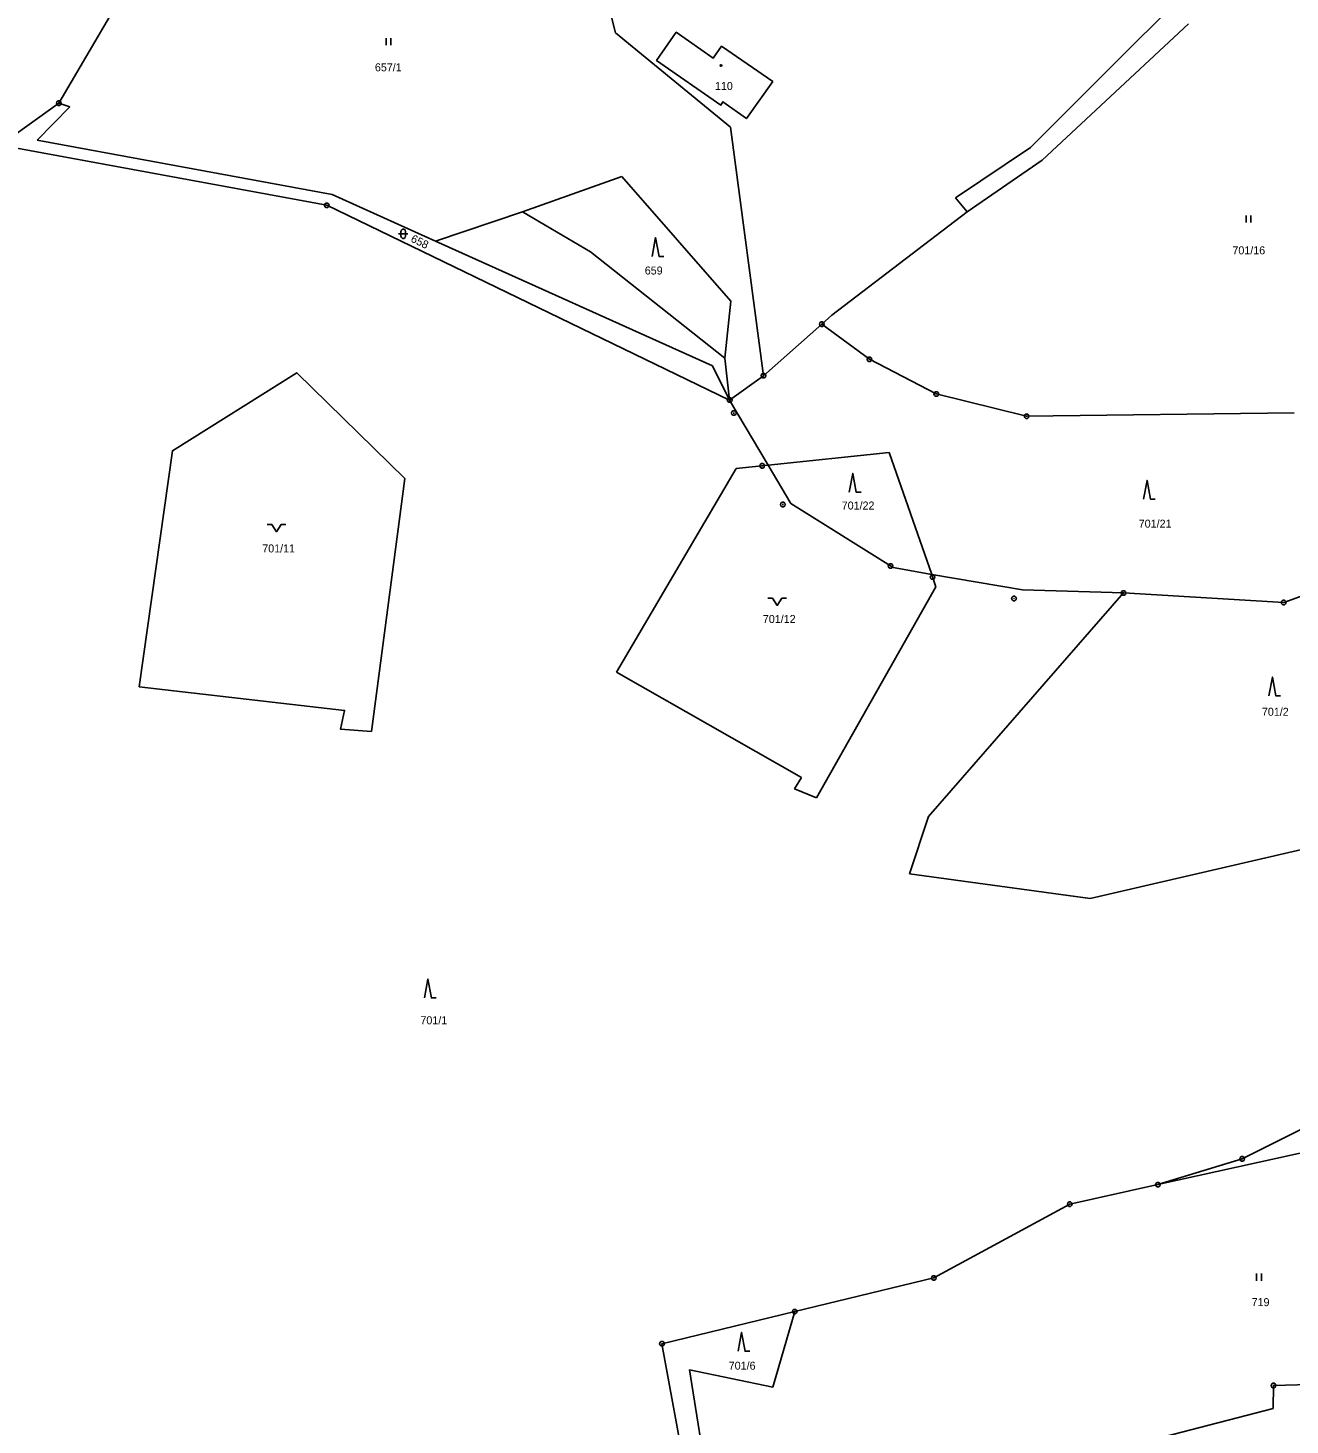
# Model space of a CAD drawing. Extents: x -694465 to -690527, y -983694 to -978978.
# Drawn here: x -691553.3 to -691285.2, y -980544.9 to -980248.1 of the extents above; entities that cross this region are included whole.
import ezdxf

# ---------------------------------------------------------------- set-up
doc = ezdxf.new("R2010")
doc.units = 0
for name, color, linetype in [('Vrstva 1', 7, 'Continuous'), ('Vrstva 18', 7, 'Continuous'), ('Vrstva 19', 7, 'Continuous'), ('Vrstva 24', 7, 'Continuous'), ('Vrstva 25', 7, 'Continuous')]:
    doc.layers.add(name, color=color, linetype=linetype)

msp = doc.modelspace()

# ---------------------------------------------------------------- linework, layer by layer
at = {"layer": 'Vrstva 1'}
for points in [[(-691291.52, -980224.62), (-691340.33, -980273.52)], [(-691546.73, -980264.09), (-691526.21, -980229.03)], [(-691428.48, -980249.14), (-691433.4, -980229.8)], [(-691404.04, -980269.17), (-691428.48, -980249.14)], [(-691395.1, -980259.5), (-691400.68, -980267.37), (-691405.67, -980263.78), (-691406.1, -980264.49), (-691419.77, -980255), (-691415.58, -980249.01), (-691407.75, -980254.5), (-691406, -980251.99), (-691395.1, -980259.5)], [(-691337.89, -980276.19), (-691306.82, -980247.2)], [(-691546.73, -980264.09), (-691555.78, -980270.6)], [(-691544.42, -980264.85), (-691546.73, -980264.09)], [(-691551.32, -980271.94), (-691544.42, -980264.85)], [(-691397.05, -980321.98), (-691404.04, -980269.17)], [(-691556.47, -980273.47), (-691489.83, -980285.78)], [(-691488.67, -980283.48), (-691551.32, -980271.94)], [(-691340.33, -980273.52), (-691356.25, -980284.17)], [(-691353.81, -980287.16), (-691337.89, -980276.19)], [(-691448.24, -980287.17), (-691427.16, -980279.64)], [(-691427.16, -980279.64), (-691404.02, -980306.12), (-691405.24, -980318.26)], [(-691466.735, -980293.371), (-691488.67, -980283.48)], [(-691356.25, -980284.17), (-691353.81, -980287.16)], [(-691489.83, -980285.78), (-691404.25, -980327.15)], [(-691448.24, -980287.17), (-691466.735, -980293.371)], [(-691405.24, -980318.26), (-691433.8, -980295.7), (-691448.24, -980287.17)], [(-691353.81, -980287.16), (-691382.54, -980309.15)], [(-691407.9, -980319.9), (-691466.735, -980293.371)], [(-691382.54, -980309.15), (-691384.67, -980311.03)], [(-691384.67, -980311.03), (-691397.05, -980321.98)], [(-691374.56, -980318.5), (-691384.67, -980311.03)], [(-691404.25, -980327.15), (-691407.9, -980319.9)], [(-691405.24, -980318.26), (-691404.25, -980327.15)], [(-691360.35, -980325.87), (-691374.56, -980318.5)], [(-691473.23, -980343.85), (-691480.34, -980397.57), (-691486.89, -980397.08), (-691486.03, -980393.1), (-691529.65, -980388.07), (-691522.6, -980337.94), (-691496.19, -980321.36), (-691473.23, -980343.85)], [(-691397.05, -980321.98), (-691404.25, -980327.15)], [(-691341.17, -980330.6), (-691360.35, -980325.87)], [(-691396.07, -980341.01), (-691404.25, -980327.15)], [(-691284.31, -980329.88), (-691341.17, -980330.6)], [(-691370.4, -980338.27), (-691396.07, -980341.01)], [(-691361.32, -980364.22), (-691370.4, -980338.27)], [(-691402.86, -980341.73), (-691428.3, -980385)], [(-691396.07, -980341.01), (-691402.86, -980341.73)], [(-691396.07, -980341.01), (-691391.27, -980349.15)], [(-691391.27, -980349.15), (-691369.53, -980362.7)], [(-691369.53, -980362.7), (-691361.32, -980364.22)], [(-691258.85, -980360.1), (-691286.57, -980370.16)], [(-691342.08, -980367.45), (-691361.32, -980364.22)], [(-691360.42, -980366.81), (-691361.32, -980364.22)], [(-691385.8, -980411.64), (-691360.42, -980366.81)], [(-691361.99, -980415.63), (-691320.6, -980368.14)], [(-691320.6, -980368.14), (-691342.08, -980367.45)], [(-691286.57, -980370.16), (-691320.6, -980368.14)], [(-691428.3, -980385), (-691389.02, -980407.36)], [(-691389.02, -980407.36), (-691390.49, -980409.73)], [(-691390.49, -980409.73), (-691385.8, -980411.64)], [(-691366.07, -980427.83), (-691361.99, -980415.63)], [(-691271.12, -980419.94), (-691327.7, -980433.02)], [(-691327.7, -980433.02), (-691366.07, -980427.83)], [(-691295.38, -980488.37), (-691270.91, -980476.12)], [(-691313.28, -980493.84), (-691275.09, -980485.37)], [(-691313.28, -980493.84), (-691295.38, -980488.37)], [(-691332.01, -980497.99), (-691313.28, -980493.84)], [(-691360.88, -980513.66), (-691332.01, -980497.99)], [(-691390.43, -980520.81), (-691360.88, -980513.66)], [(-691418.62, -980527.63), (-691390.43, -980520.81)], [(-691395.07, -980536.85), (-691390.43, -980520.81)], [(-691409.91, -980575.39), (-691418.62, -980527.63)], [(-691408.6, -980559.37), (-691412.78, -980533.15)], [(-691412.78, -980533.15), (-691395.07, -980536.85)], [(-691288.72, -980536.52), (-691288.79, -980541.4)], [(-691260.54, -980535.73), (-691288.72, -980536.52)], [(-691288.79, -980541.4), (-691401.08, -980570.52)]]:
    msp.add_lwpolyline(points, dxfattribs=at)
at = {"layer": 'Vrstva 24'}
for points in [[(-691546.576, -980263.614), (-691546.326, -980263.796), (-691546.23, -980264.09), (-691546.326, -980264.384), (-691546.576, -980264.566), (-691546.884, -980264.566), (-691547.134, -980264.384), (-691547.23, -980264.09), (-691547.134, -980263.796), (-691546.884, -980263.614)], [(-691489.676, -980285.304), (-691489.426, -980285.486), (-691489.33, -980285.78), (-691489.426, -980286.074), (-691489.676, -980286.256), (-691489.984, -980286.256), (-691490.234, -980286.074), (-691490.33, -980285.78), (-691490.234, -980285.486), (-691489.984, -980285.304)], [(-691384.516, -980310.554), (-691384.266, -980310.736), (-691384.17, -980311.03), (-691384.266, -980311.324), (-691384.516, -980311.506), (-691384.824, -980311.506), (-691385.074, -980311.324), (-691385.17, -980311.03), (-691385.074, -980310.736), (-691384.824, -980310.554)], [(-691374.406, -980318.024), (-691374.156, -980318.206), (-691374.06, -980318.5), (-691374.156, -980318.794), (-691374.406, -980318.976), (-691374.714, -980318.976), (-691374.964, -980318.794), (-691375.06, -980318.5), (-691374.964, -980318.206), (-691374.714, -980318.024)], [(-691396.896, -980321.504), (-691396.646, -980321.686), (-691396.55, -980321.98), (-691396.646, -980322.274), (-691396.896, -980322.456), (-691397.204, -980322.456), (-691397.454, -980322.274), (-691397.55, -980321.98), (-691397.454, -980321.686), (-691397.204, -980321.504)], [(-691404.096, -980326.674), (-691403.846, -980326.856), (-691403.75, -980327.15), (-691403.846, -980327.444), (-691404.096, -980327.626), (-691404.404, -980327.626), (-691404.654, -980327.444), (-691404.75, -980327.15), (-691404.654, -980326.856), (-691404.404, -980326.674)], [(-691360.196, -980325.394), (-691359.946, -980325.576), (-691359.85, -980325.87), (-691359.946, -980326.164), (-691360.196, -980326.346), (-691360.504, -980326.346), (-691360.754, -980326.164), (-691360.85, -980325.87), (-691360.754, -980325.576), (-691360.504, -980325.394)], [(-691403.196, -980329.434), (-691402.946, -980329.616), (-691402.85, -980329.91), (-691402.946, -980330.204), (-691403.196, -980330.386), (-691403.504, -980330.386), (-691403.754, -980330.204), (-691403.85, -980329.91), (-691403.754, -980329.616), (-691403.504, -980329.434)], [(-691341.016, -980330.124), (-691340.766, -980330.306), (-691340.67, -980330.6), (-691340.766, -980330.894), (-691341.016, -980331.076), (-691341.324, -980331.076), (-691341.574, -980330.894), (-691341.67, -980330.6), (-691341.574, -980330.306), (-691341.324, -980330.124)], [(-691397.186, -980340.664), (-691396.936, -980340.846), (-691396.84, -980341.14), (-691396.936, -980341.434), (-691397.186, -980341.616), (-691397.494, -980341.616), (-691397.744, -980341.434), (-691397.84, -980341.14), (-691397.744, -980340.846), (-691397.494, -980340.664)], [(-691392.806, -980348.864), (-691392.556, -980349.046), (-691392.46, -980349.34), (-691392.556, -980349.634), (-691392.806, -980349.816), (-691393.114, -980349.816), (-691393.364, -980349.634), (-691393.46, -980349.34), (-691393.364, -980349.046), (-691393.114, -980348.864)], [(-691369.926, -980361.924), (-691369.676, -980362.106), (-691369.58, -980362.4), (-691369.676, -980362.694), (-691369.926, -980362.876), (-691370.234, -980362.876), (-691370.484, -980362.694), (-691370.58, -980362.4), (-691370.484, -980362.106), (-691370.234, -980361.924)], [(-691360.986, -980364.284), (-691360.736, -980364.466), (-691360.64, -980364.76), (-691360.736, -980365.054), (-691360.986, -980365.236), (-691361.294, -980365.236), (-691361.544, -980365.054), (-691361.64, -980364.76), (-691361.544, -980364.466), (-691361.294, -980364.284)], [(-691320.446, -980367.664), (-691320.196, -980367.846), (-691320.1, -980368.14), (-691320.196, -980368.434), (-691320.446, -980368.616), (-691320.754, -980368.616), (-691321.004, -980368.434), (-691321.1, -980368.14), (-691321.004, -980367.846), (-691320.754, -980367.664)], [(-691343.696, -980368.844), (-691343.446, -980369.026), (-691343.35, -980369.32), (-691343.446, -980369.614), (-691343.696, -980369.796), (-691344.004, -980369.796), (-691344.254, -980369.614), (-691344.35, -980369.32), (-691344.254, -980369.026), (-691344.004, -980368.844)], [(-691286.416, -980369.684), (-691286.166, -980369.866), (-691286.07, -980370.16), (-691286.166, -980370.454), (-691286.416, -980370.636), (-691286.724, -980370.636), (-691286.974, -980370.454), (-691287.07, -980370.16), (-691286.974, -980369.866), (-691286.724, -980369.684)], [(-691295.226, -980487.894), (-691294.976, -980488.076), (-691294.88, -980488.37), (-691294.976, -980488.664), (-691295.226, -980488.846), (-691295.534, -980488.846), (-691295.784, -980488.664), (-691295.88, -980488.37), (-691295.784, -980488.076), (-691295.534, -980487.894)], [(-691313.126, -980493.364), (-691312.876, -980493.546), (-691312.78, -980493.84), (-691312.876, -980494.134), (-691313.126, -980494.316), (-691313.434, -980494.316), (-691313.684, -980494.134), (-691313.78, -980493.84), (-691313.684, -980493.546), (-691313.434, -980493.364)], [(-691331.856, -980497.514), (-691331.606, -980497.696), (-691331.51, -980497.99), (-691331.606, -980498.284), (-691331.856, -980498.466), (-691332.164, -980498.466), (-691332.414, -980498.284), (-691332.51, -980497.99), (-691332.414, -980497.696), (-691332.164, -980497.514)], [(-691360.726, -980513.184), (-691360.476, -980513.366), (-691360.38, -980513.66), (-691360.476, -980513.954), (-691360.726, -980514.136), (-691361.034, -980514.136), (-691361.284, -980513.954), (-691361.38, -980513.66), (-691361.284, -980513.366), (-691361.034, -980513.184)], [(-691390.276, -980520.334), (-691390.026, -980520.516), (-691389.93, -980520.81), (-691390.026, -980521.104), (-691390.276, -980521.286), (-691390.584, -980521.286), (-691390.834, -980521.104), (-691390.93, -980520.81), (-691390.834, -980520.516), (-691390.584, -980520.334)], [(-691418.466, -980527.154), (-691418.216, -980527.336), (-691418.12, -980527.63), (-691418.216, -980527.924), (-691418.466, -980528.106), (-691418.774, -980528.106), (-691419.024, -980527.924), (-691419.12, -980527.63), (-691419.024, -980527.336), (-691418.774, -980527.154)], [(-691288.566, -980536.044), (-691288.316, -980536.226), (-691288.22, -980536.52), (-691288.316, -980536.814), (-691288.566, -980536.996), (-691288.874, -980536.996), (-691289.124, -980536.814), (-691289.22, -980536.52), (-691289.124, -980536.226), (-691288.874, -980536.044)]]:
    msp.add_lwpolyline(points, close=True, dxfattribs=at)
for points in [[(-691546.849, -980264.09), (-691546.61, -980264.09)], [(-691489.949, -980285.78), (-691489.71, -980285.78)], [(-691384.789, -980311.03), (-691384.55, -980311.03)], [(-691374.679, -980318.5), (-691374.44, -980318.5)], [(-691397.169, -980321.98), (-691396.93, -980321.98)], [(-691360.469, -980325.87), (-691360.23, -980325.87)], [(-691404.369, -980327.15), (-691404.13, -980327.15)], [(-691403.469, -980329.91), (-691403.23, -980329.91)], [(-691341.289, -980330.6), (-691341.05, -980330.6)], [(-691397.459, -980341.14), (-691397.22, -980341.14)], [(-691393.079, -980349.34), (-691392.84, -980349.34)], [(-691370.199, -980362.4), (-691369.96, -980362.4)], [(-691361.259, -980364.76), (-691361.02, -980364.76)], [(-691320.719, -980368.14), (-691320.48, -980368.14)], [(-691343.969, -980369.32), (-691343.73, -980369.32)], [(-691286.689, -980370.16), (-691286.45, -980370.16)], [(-691295.499, -980488.37), (-691295.26, -980488.37)], [(-691313.399, -980493.84), (-691313.16, -980493.84)], [(-691332.129, -980497.99), (-691331.89, -980497.99)], [(-691360.999, -980513.66), (-691360.76, -980513.66)], [(-691390.549, -980520.81), (-691390.31, -980520.81)], [(-691418.739, -980527.63), (-691418.5, -980527.63)], [(-691288.839, -980536.52), (-691288.6, -980536.52)]]:
    msp.add_lwpolyline(points, dxfattribs=at)
at = {"layer": 'Vrstva 25'}
for points in [[(-691477.23, -980250.27), (-691477.23, -980251.77)], [(-691476.23, -980251.77), (-691476.23, -980250.27)], [(-691294.55, -980287.97), (-691294.55, -980289.47)], [(-691293.55, -980289.47), (-691293.55, -980287.97)], [(-691474.58, -980291.83), (-691472.58, -980291.83)], [(-691420.73, -980296.63), (-691419.98, -980292.63), (-691419.23, -980296.63), (-691418.23, -980296.63)], [(-691378.85, -980346.74), (-691378.1, -980342.74), (-691377.35, -980346.74), (-691376.35, -980346.74)], [(-691316.34, -980348.23), (-691315.59, -980344.23), (-691314.84, -980348.23), (-691313.84, -980348.23)], [(-691502.52, -980353.62), (-691501.52, -980353.62), (-691500.52, -980355.12), (-691499.52, -980353.62), (-691498.52, -980353.62)], [(-691396.15, -980369.28), (-691395.15, -980369.28), (-691394.15, -980370.78), (-691393.15, -980369.28), (-691392.15, -980369.28)], [(-691289.72, -980390.02), (-691288.97, -980386.02), (-691288.22, -980390.02), (-691287.22, -980390.02)], [(-691469.1, -980454.18), (-691468.35, -980450.18), (-691467.6, -980454.18), (-691466.6, -980454.18)], [(-691292.31, -980512.75), (-691292.31, -980514.25)], [(-691291.31, -980514.25), (-691291.31, -980512.75)], [(-691402.46, -980529.23), (-691401.71, -980525.23), (-691400.96, -980529.23), (-691399.96, -980529.23)]]:
    msp.add_lwpolyline(points, dxfattribs=at)
for points in [[(-691405.993, -980255.938), (-691405.905, -980256.09), (-691405.993, -980256.242), (-691406.167, -980256.242), (-691406.255, -980256.09), (-691406.167, -980255.938)], [(-691474.08, -980291.33), (-691473.985, -980291.036), (-691473.735, -980290.854), (-691473.425, -980290.854), (-691473.175, -980291.036), (-691473.08, -980291.33), (-691473.08, -980292.33), (-691473.175, -980292.624), (-691473.425, -980292.806), (-691473.735, -980292.806), (-691473.985, -980292.624), (-691474.08, -980292.33)]]:
    msp.add_lwpolyline(points, close=True, dxfattribs=at)

# ---------------------------------------------------------------- texts
at = {"layer": 'Vrstva 18'}
for s, p in [('657/1', (-691479.603, -980257.32)), ('701/16', (-691297.453, -980296.2)), ('659', (-691422.281, -980300.49)), ('701/22', (-691380.443, -980350.42)), ('701/21', (-691317.353, -980354.27)), ('701/11', (-691503.525, -980359.53)), ('701/12', (-691397.197, -980374.52)), ('701/2', (-691291.193, -980394.23)), ('701/1', (-691469.933, -980459.77)), ('719', (-691293.376, -980519.65)), ('701/6', (-691404.442, -980533.15))]:
    msp.add_text(s, height=1.7, dxfattribs=at).set_placement(p)
msp.add_text('658', height=1.7, rotation=333.9198, dxfattribs=at).set_placement((-691472.135, -980293.441))
at = {"layer": 'Vrstva 19'}
msp.add_text('110', height=1.7, dxfattribs=at).set_placement((-691407.365, -980261.29))

doc.saveas('drawing.dxf')
